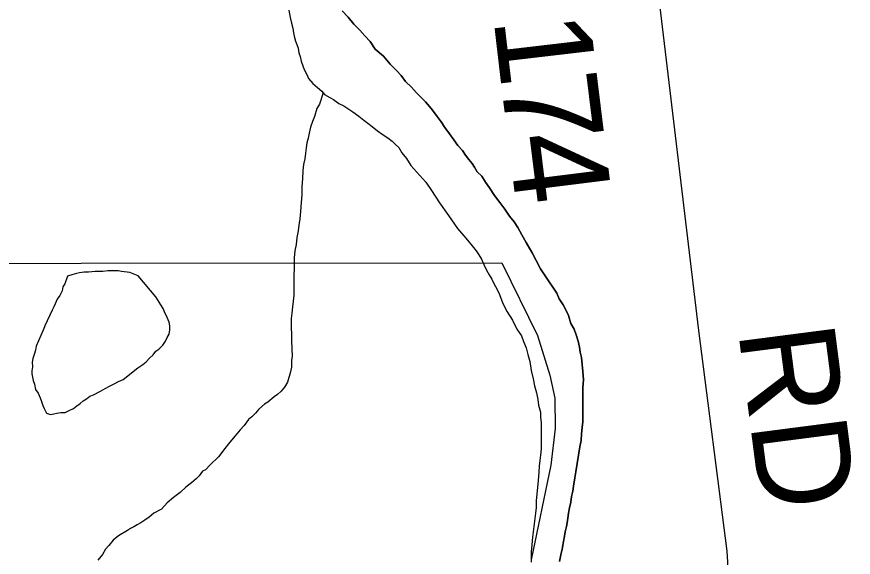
# Model space of a CAD drawing. Extents: x 2010165 to 2382125, y 1060529 to 1407316.
# Drawn here: x 2133488 to 2136099, y 1235186 to 1236872 of the extents above; entities that cross this region are included whole.
import ezdxf

# ---------------------------------------------------------------- set-up
doc = ezdxf.new("R2010")
doc.units = 0
for name, color, linetype in [('GM_X_Corporation', 7, 'Continuous'), ('GM_X_County_Road', 7, 'Continuous'), ('GM_X_County_Road_Text', 7, 'Continuous'), ('GM_X_Major_River', 7, 'Continuous'), ('GM_X_Minor_Lake', 7, 'Continuous'), ('GM_X_Minor_River', 7, 'Continuous')]:
    doc.layers.add(name, color=color, linetype=linetype)

msp = doc.modelspace()

# ---------------------------------------------------------------- linework, layer by layer
at = {"layer": 'GM_X_Corporation'}
msp.add_lwpolyline([(2132374.5, 1234066.3), (2132374.1, 1235700.8), (2132920.9, 1235701.3), (2132921.7, 1236000.1), (2132375, 1236005.6), (2132374.6, 1236101.9), (2135002.1, 1236104.1), (2135113.1, 1235878), (2135151.6, 1235753.8), (2135167.9, 1235681.7), (2135168.3, 1235587.4), (2135154.7, 1235473.1), (2135093.8, 1235177.9)], dxfattribs=at)
at = {"layer": 'GM_X_County_Road'}
msp.add_lwpolyline([(2135735.2, 1234704.1), (2135705.7, 1235205.1), (2135617.3, 1235892.9), (2135483.4, 1237006.3), (2135468.9, 1237192.2), (2135453.1, 1237289.2), (2135438.6, 1237432.3), (2135334.8, 1238201.7), (2135311.3, 1238313.5), (2135248.9, 1238482.7), (2135062.8, 1238924.3), (2134825, 1239485.2), (2134771, 1239624.5), (2134738.8, 1239788.1), (2134735.1, 1239912.2), (2134795.9, 1240003.2), (2134894.4, 1240120.8), (2134954.7, 1240255.9), (2134942.1, 1240443.9), (2134931.2, 1240653.9), (2135021.8, 1240836), (2135028.3, 1240849), (2135029.1, 1240850.6)], dxfattribs=at)
at = {"layer": 'GM_X_Major_River'}
for points in [[(2134337.5, 1236891.9), (2134341.6, 1236869.8), (2134345.7, 1236851.8), (2134349.7, 1236835.8), (2134351.8, 1236821.7)], [(2134337.5, 1236891.9), (2134341.6, 1236869.8), (2134345.7, 1236851.8), (2134349.7, 1236835.8), (2134351.8, 1236821.7)], [(2134504.1, 1236890.4), (2134522.2, 1236870.4), (2134540.3, 1236848.4), (2134558.4, 1236830.4), (2134574.6, 1236812.4), (2134590.7, 1236794.4), (2134606.8, 1236770.3), (2134633, 1236748.4), (2134653.1, 1236724.3), (2134673.2, 1236704.3), (2134687.3, 1236688.3), (2134701.5, 1236670.3), (2134719.6, 1236652.3), (2134735.7, 1236634.3), (2134751.8, 1236618.3), (2134763.9, 1236606.3), (2134776, 1236592.3), (2134786, 1236580.3), (2134800.2, 1236560.3), (2134812.3, 1236544.2), (2134824.4, 1236526.2), (2134838.5, 1236506.2), (2134852.6, 1236488.2), (2134864.7, 1236470.2), (2134878.8, 1236454.2), (2134888.9, 1236440.1), (2134898.9, 1236426.1), (2134909, 1236414.1), (2134917.1, 1236402.1), (2134925.2, 1236388.1), (2134939.3, 1236374.1), (2134951.4, 1236356.1), (2134963.5, 1236338), (2134979.6, 1236314), (2134995.7, 1236292), (2135011.8, 1236272), (2135026, 1236249.9), (2135040.1, 1236231.9), (2135052.2, 1236213.9), (2135064.3, 1236191.9), (2135078.4, 1236167.8), (2135096.6, 1236135.8), (2135108.7, 1236111.8), (2135122.8, 1236085.7), (2135137, 1236063.7), (2135173.3, 1236009.6), (2135181.4, 1235991.6), (2135193.5, 1235973.6), (2135201.6, 1235957.5), (2135209.6, 1235939.5), (2135217.8, 1235915.4), (2135227.8, 1235897.4), (2135233.9, 1235879.4), (2135240, 1235859.3), (2135244.1, 1235841.3), (2135246.2, 1235825.2), (2135250.2, 1235809.2), (2135252.3, 1235787.1), (2135254.4, 1235765.1), (2135256.5, 1235739), (2135254.6, 1235714.9), (2135254.7, 1235684.8), (2135254.8, 1235648.7), (2135254.8, 1235628.6), (2135254.9, 1235608.5), (2135253, 1235590.5), (2135251, 1235570.4), (2135249.1, 1235550.3), (2135245.2, 1235530.3), (2135241.2, 1235504.1), (2135237.3, 1235478.1), (2135233.4, 1235452), (2135229.4, 1235433.9), (2135225.5, 1235407.8), (2135223.6, 1235391.7), (2135219.6, 1235375.7), (2135217.7, 1235357.6), (2135213.7, 1235339.5), (2135209.7, 1235323.5), (2135207.8, 1235307.4), (2135205.8, 1235293.3)], [(2135205.8, 1235293.3), (2135207.8, 1235307.4), (2135209.7, 1235323.5), (2135213.7, 1235339.5), (2135217.7, 1235357.6), (2135219.6, 1235375.7), (2135223.6, 1235391.7), (2135225.5, 1235407.8), (2135229.4, 1235433.9), (2135233.4, 1235452), (2135237.3, 1235478.1), (2135241.2, 1235504.1), (2135245.2, 1235530.3), (2135249.1, 1235550.3), (2135251, 1235570.4), (2135253, 1235590.5), (2135254.9, 1235608.5), (2135254.8, 1235628.6), (2135254.8, 1235648.7), (2135254.7, 1235684.8), (2135254.6, 1235714.9), (2135256.5, 1235739), (2135254.4, 1235765.1), (2135252.3, 1235787.1), (2135250.2, 1235809.2), (2135246.2, 1235825.2), (2135244.1, 1235841.3), (2135240, 1235859.3), (2135233.9, 1235879.4), (2135227.8, 1235897.4), (2135217.8, 1235915.4), (2135209.6, 1235939.5), (2135201.6, 1235957.5), (2135193.5, 1235973.6), (2135181.4, 1235991.6), (2135173.3, 1236009.6), (2135137, 1236063.7), (2135122.8, 1236085.7), (2135108.7, 1236111.8), (2135096.6, 1236135.8), (2135078.4, 1236167.8), (2135064.3, 1236191.9), (2135052.2, 1236213.9), (2135040.1, 1236231.9), (2135026, 1236249.9), (2135011.8, 1236272), (2134995.7, 1236292), (2134979.6, 1236314), (2134963.5, 1236338), (2134951.4, 1236356.1), (2134939.3, 1236374.1), (2134925.2, 1236388.1), (2134917.1, 1236402.1), (2134909, 1236414.1), (2134898.9, 1236426.1), (2134888.9, 1236440.1), (2134878.8, 1236454.2), (2134864.7, 1236470.2), (2134852.6, 1236488.2), (2134838.5, 1236506.2), (2134824.4, 1236526.2), (2134812.3, 1236544.2), (2134800.2, 1236560.3), (2134786, 1236580.3), (2134776, 1236592.3), (2134763.9, 1236606.3), (2134751.8, 1236618.3), (2134735.7, 1236634.3), (2134719.6, 1236652.3), (2134701.5, 1236670.3), (2134687.3, 1236688.3), (2134673.2, 1236704.3), (2134653.1, 1236724.3), (2134633, 1236748.4), (2134606.8, 1236770.3), (2134590.7, 1236794.4), (2134574.6, 1236812.4), (2134558.4, 1236830.4), (2134540.3, 1236848.4), (2134522.2, 1236870.4), (2134504.1, 1236890.4)], [(2134351.8, 1236821.7), (2134353.8, 1236811.7), (2134357.9, 1236795.6), (2134361.9, 1236785.6), (2134366, 1236773.6), (2134368, 1236759.6), (2134372.1, 1236747.5), (2134376.2, 1236733.5), (2134382.2, 1236715.5), (2134386.3, 1236705.4), (2134394.4, 1236689.4), (2134398.4, 1236679.4), (2134412.5, 1236663.4), (2134426.6, 1236651.4), (2134440.7, 1236639.4), (2134448.8, 1236629.4), (2134464.8, 1236619.4), (2134476.9, 1236613.4), (2134493, 1236601.4), (2134509.1, 1236593.5), (2134527.2, 1236581.5), (2134537.2, 1236575.5), (2134555.3, 1236561.5), (2134571.4, 1236549.5), (2134583.5, 1236539.5), (2134597.6, 1236529.5), (2134613.7, 1236515.5), (2134631.8, 1236503.6), (2134645.9, 1236493.6), (2134660, 1236483.6), (2134670, 1236473.6), (2134680.1, 1236463.6), (2134690.2, 1236447.6), (2134704.3, 1236429.5), (2134718.4, 1236407.5), (2134764.7, 1236355.5), (2134782.9, 1236329.4), (2134807.1, 1236291.4), (2134835.3, 1236251.3), (2134863.6, 1236211.3), (2134889.8, 1236181.3), (2134909.9, 1236157.3), (2134922, 1236141.3), (2134930.1, 1236129.2), (2134938.1, 1236115.2), (2134946.2, 1236099.2), (2134954.3, 1236081.2), (2134962.4, 1236067.1), (2134970.5, 1236053.1), (2134978.5, 1236037.1), (2134986.6, 1236023.1), (2134994.7, 1236005), (2135004.8, 1235977), (2135019, 1235950.9), (2135035.1, 1235924.9), (2135049.3, 1235896.8), (2135063.4, 1235876.8), (2135069.4, 1235858.8), (2135077.5, 1235838.8), (2135083.6, 1235818.7), (2135089.7, 1235796.6), (2135093.8, 1235768.6), (2135099.9, 1235742.5), (2135104, 1235720.4), (2135110.1, 1235698.4), (2135114.2, 1235678.3), (2135116.3, 1235660.3), (2135122.4, 1235638.2), (2135122.4, 1235622.2), (2135124.5, 1235606.1), (2135124.6, 1235590.1), (2135124.6, 1235570), (2135124.7, 1235547.9), (2135124.8, 1235523.8), (2135122.8, 1235503.8), (2135120.9, 1235487.7), (2135118.9, 1235469.6), (2135117, 1235451.6), (2135115.1, 1235425.5), (2135113.2, 1235403.4), (2135111.2, 1235383.3), (2135109.3, 1235361.3), (2135109.4, 1235341.2), (2135107.4, 1235323.1), (2135105.5, 1235307.1), (2135097.6, 1235248.9), (2135095.7, 1235224.8), (2135093.8, 1235202.7), (2135093.9, 1235170.6)], [(2134351.8, 1236821.7), (2134353.8, 1236811.7), (2134357.9, 1236795.6), (2134361.9, 1236785.6), (2134366, 1236773.6), (2134368, 1236759.6), (2134372.1, 1236747.5), (2134376.2, 1236733.5), (2134382.2, 1236715.5), (2134386.3, 1236705.4), (2134394.4, 1236689.4), (2134398.4, 1236679.4), (2134412.5, 1236663.4), (2134426.6, 1236651.4), (2134440.7, 1236639.4), (2134448.8, 1236629.4), (2134464.8, 1236619.4), (2134476.9, 1236613.4), (2134493, 1236601.4), (2134509.1, 1236593.5), (2134527.2, 1236581.5), (2134537.2, 1236575.5), (2134555.3, 1236561.5), (2134571.4, 1236549.5), (2134583.5, 1236539.5), (2134597.6, 1236529.5), (2134613.7, 1236515.5), (2134631.8, 1236503.6), (2134645.9, 1236493.6), (2134660, 1236483.6), (2134670, 1236473.6), (2134680.1, 1236463.6), (2134690.2, 1236447.6), (2134704.3, 1236429.5), (2134718.4, 1236407.5), (2134764.7, 1236355.5), (2134782.9, 1236329.4), (2134807.1, 1236291.4), (2134835.3, 1236251.3), (2134863.6, 1236211.3), (2134889.8, 1236181.3), (2134909.9, 1236157.3), (2134922, 1236141.3), (2134930.1, 1236129.2), (2134938.1, 1236115.2), (2134946.2, 1236099.2), (2134954.3, 1236081.2), (2134962.4, 1236067.1), (2134970.5, 1236053.1), (2134978.5, 1236037.1), (2134986.6, 1236023.1), (2134994.7, 1236005), (2135004.8, 1235977), (2135019, 1235950.9), (2135035.1, 1235924.9), (2135049.3, 1235896.8), (2135063.4, 1235876.8), (2135069.4, 1235858.8), (2135077.5, 1235838.8), (2135083.6, 1235818.7), (2135089.7, 1235796.6), (2135093.8, 1235768.6), (2135099.9, 1235742.5), (2135104, 1235720.4), (2135110.1, 1235698.4), (2135114.2, 1235678.3), (2135116.3, 1235660.3), (2135122.4, 1235638.2), (2135122.4, 1235622.2), (2135124.5, 1235606.1), (2135124.6, 1235590.1), (2135124.6, 1235570), (2135124.7, 1235547.9), (2135124.8, 1235523.8), (2135122.8, 1235503.8), (2135120.9, 1235487.7), (2135118.9, 1235469.6), (2135117, 1235451.6), (2135115.1, 1235425.5), (2135113.2, 1235403.4), (2135111.2, 1235383.3), (2135109.3, 1235361.3), (2135109.4, 1235341.2), (2135107.4, 1235323.1), (2135105.5, 1235307.1), (2135097.6, 1235248.9), (2135095.7, 1235224.8), (2135093.8, 1235202.7), (2135093.9, 1235170.6)], [(2135205.8, 1235293.3), (2135203.9, 1235281.3), (2135199.9, 1235265.2), (2135198, 1235251.2), (2135194, 1235235.1), (2135190.1, 1235211), (2135186.1, 1235193), (2135182.2, 1235172.9)], [(2135182.2, 1235172.9), (2135186.1, 1235193), (2135190.1, 1235211), (2135194, 1235235.1), (2135198, 1235251.2), (2135199.9, 1235265.2), (2135203.9, 1235281.3), (2135205.8, 1235293.3)]]:
    msp.add_lwpolyline(points, dxfattribs=at)
at = {"layer": 'GM_X_Minor_Lake'}
for points in [[(2133922.4, 1235998.3), (2133866.8, 1236063.7), (2133840.7, 1236073.6), (2133814.6, 1236077.6), (2133804.5, 1236079.5), (2133786.5, 1236079.5), (2133772.4, 1236079.4), (2133756.4, 1236077.4), (2133744.3, 1236077.3), (2133732.3, 1236077.3), (2133712.2, 1236075.2), (2133698.2, 1236075.2), (2133684.1, 1236073.1), (2133674.1, 1236071.1), (2133660.1, 1236067), (2133646, 1236063), (2133638.1, 1236038.9), (2133632.1, 1236028.8), (2133630.2, 1236016.8), (2133622.2, 1236002.7), (2133614.2, 1235990.6), (2133608.2, 1235976.6), (2133604.2, 1235966.5), (2133598.3, 1235956.5), (2133575.6, 1235907.2)], [(2133575.6, 1235907.2), (2133574.4, 1235904.2), (2133570.4, 1235894.2), (2133548.5, 1235843.9), (2133546.5, 1235831.9), (2133542.5, 1235817.8), (2133538.6, 1235805.8), (2133536.6, 1235793.8), (2133536.7, 1235779.7), (2133534.7, 1235767.6), (2133534.7, 1235757.6), (2133536.8, 1235747.6), (2133538.8, 1235737.6), (2133542.9, 1235725.5), (2133546.9, 1235709.5), (2133555, 1235697.5), (2133561.1, 1235683.5), (2133565.1, 1235671.4), (2133569.2, 1235659.4), (2133573.2, 1235649.4), (2133581.3, 1235635.4), (2133593.3, 1235631.4), (2133603.4, 1235633.4), (2133613.4, 1235635.5), (2133625.4, 1235637.5), (2133639.5, 1235637.6), (2133651.5, 1235643.6), (2133665.5, 1235649.7), (2133675.5, 1235657.7), (2133685.5, 1235665.8), (2133695.5, 1235673.8), (2133705.6, 1235679.9), (2133715.6, 1235688), (2133727.6, 1235692), (2133749.6, 1235704.1), (2133763.6, 1235712.2), (2133779.7, 1235720.3), (2133791.7, 1235726.3), (2133805.7, 1235734.4), (2133819.7, 1235740.5), (2133865.8, 1235776.7), (2133881.8, 1235786.8), (2133891.8, 1235794.9), (2133901.8, 1235806.9), (2133913.8, 1235817), (2133921.8, 1235829.1), (2133931.8, 1235835.1), (2133943.8, 1235847.2), (2133951.8, 1235859.3), (2133957.7, 1235871.3), (2133963.7, 1235881.4), (2133965.7, 1235895.4), (2133965.6, 1235907.5), (2133963.6, 1235919.5), (2133957.5, 1235933.5), (2133949.4, 1235951.6), (2133945.4, 1235961.6), (2133937.3, 1235973.6), (2133927.2, 1235989.6), (2133922.4, 1235998.3)]]:
    msp.add_lwpolyline(points, dxfattribs=at)
at = {"layer": 'GM_X_Minor_River'}
msp.add_lwpolyline([(2134444.8, 1236634.3), (2134432.8, 1236599.2), (2134424.8, 1236585.2), (2134416.9, 1236561.1), (2134410.9, 1236545), (2134405, 1236526.9), (2134401, 1236508.8), (2134397.1, 1236492.8), (2134393.1, 1236478.7), (2134391.1, 1236462.6), (2134389.2, 1236446.6), (2134387.2, 1236428.5), (2134383.3, 1236410.4), (2134381.4, 1236392.4), (2134379.4, 1236366.3), (2134377.5, 1236342.2), (2134377.6, 1236316.1), (2134375.7, 1236292), (2134373.8, 1236263.9), (2134371.8, 1236241.9), (2134367.9, 1236221.8), (2134365.9, 1236203.7), (2134362, 1236183.6), (2134360.1, 1236161.6), (2134356.1, 1236141.5), (2134354.2, 1236119.4), (2134354.3, 1236087.3), (2134352.4, 1236065.2), (2134352.4, 1236043.1), (2134352.5, 1236025.1), (2134352.6, 1236003), (2134350.6, 1235984.9), (2134348.7, 1235966.9), (2134346.8, 1235946.8), (2134344.8, 1235930.8), (2134344.9, 1235914.7), (2134344.9, 1235898.6), (2134345, 1235884.6), (2134345, 1235874.6), (2134345.1, 1235860.5), (2134347.2, 1235812.4), (2134345.3, 1235800.3), (2134345.3, 1235778.2), (2134341.4, 1235760.2), (2134337.4, 1235746.1), (2134333.5, 1235732.1), (2134323.5, 1235716), (2134313.5, 1235703.9), (2134301.5, 1235693.8), (2134291.5, 1235685.8), (2134271.5, 1235669.6), (2134261.4, 1235663.6), (2134243.4, 1235647.5), (2134233.5, 1235635.4), (2134221.5, 1235623.3), (2134211.4, 1235615.3), (2134197.5, 1235597.2), (2134185.5, 1235583.1), (2134169.5, 1235565), (2134153.5, 1235544.9), (2134137.5, 1235524.8), (2134117.5, 1235498.6), (2134091.5, 1235474.4), (2134077.5, 1235458.3), (2134067.5, 1235454.3), (2134057.5, 1235440.2), (2134047.5, 1235430.1), (2134033.5, 1235418.1), (2134015.5, 1235404), (2133997.5, 1235387.9), (2133977.5, 1235371.7), (2133957.5, 1235355.6), (2133939.5, 1235335.5), (2133915.5, 1235323.4), (2133901.5, 1235311.3), (2133887.5, 1235301.2), (2133875.4, 1235293.2), (2133863.4, 1235287.1), (2133853.4, 1235281.1), (2133843.4, 1235275), (2133833.4, 1235268.9), (2133805.3, 1235252.8), (2133789.3, 1235238.7), (2133775.4, 1235222.6), (2133765.4, 1235210.5), (2133755.4, 1235194.4), (2133741.4, 1235176.3)], dxfattribs=at)

# ---------------------------------------------------------------- texts
at = {"layer": 'GM_X_County_Road_Text'}
for s, rotation, p in [('1', 276.6738, (2134975.8, 1236866.2)), ('7', 277.0342, (2134997.5, 1236680.6)), ('4', 277.1199, (2135020.2, 1236496.7)), ('RD', 277.3677, (2135739.3, 1235892.7))]:
    msp.add_text(s, height=300, rotation=rotation, dxfattribs=at).set_placement(p)

doc.saveas('drawing.dxf')
